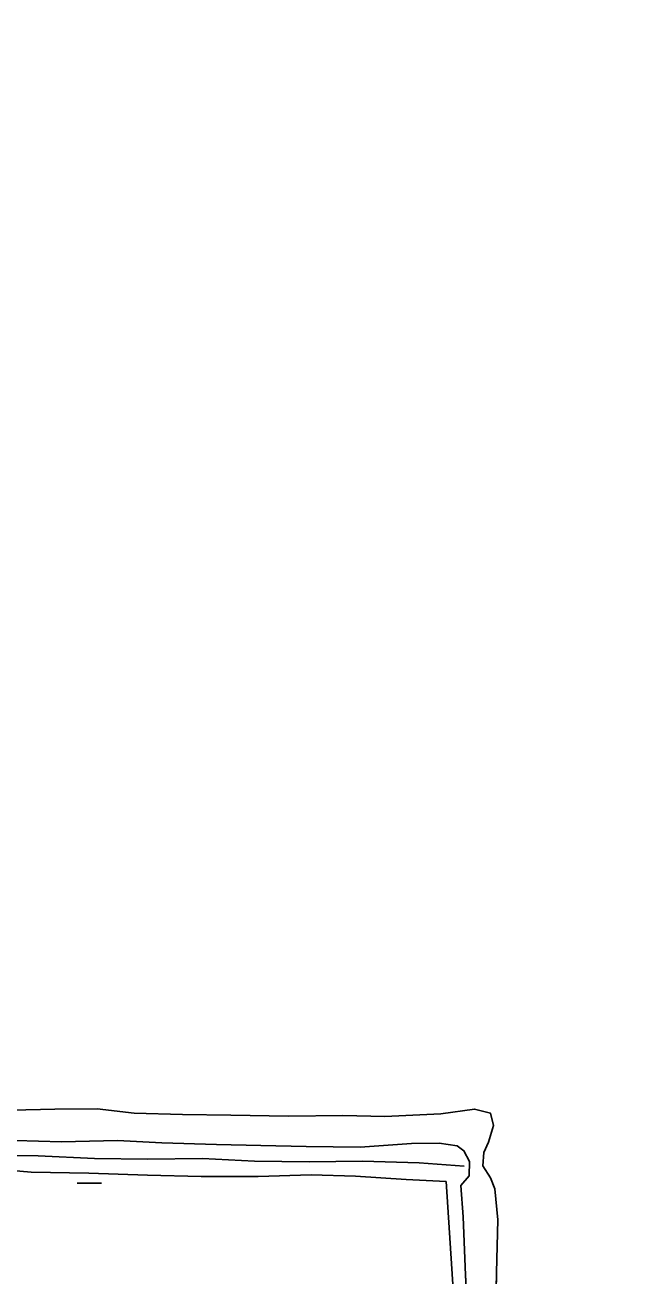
# Model space of a CAD drawing. Extents: x 3187622 to 3225504, y 800805 to 826213.
# Drawn here: x 3192477 to 3193075, y 820621 to 821855 of the extents above; entities that cross this region are included whole.
import ezdxf

# ---------------------------------------------------------------- set-up
doc = ezdxf.new("R2010")
doc.units = 0
for name, color, linetype in [('V-BORW-LINE', 7, 'Continuous'), ('V-ROAD-CNTR', 7, 'Continuous'), ('V-SITE-VEGE', 7, 'Continuous'), ('V-TOPO-SHOR', 7, 'Continuous'), ('V-WETL-SWMP', 7, 'Continuous')]:
    doc.layers.add(name, color=color, linetype=linetype)

msp = doc.modelspace()

# ---------------------------------------------------------------- linework, layer by layer
at = {"layer": 'V-BORW-LINE'}
msp.add_spline([(3193316.9, 822598.6), (3193335.2, 822540.6), (3193410.3, 822427.7), (3193431.9, 822364.3), (3193469.1, 822310), (3193521.5, 822255.9), (3193609.2, 822072.6), (3193646.8, 822019.2), (3193676.9, 821957.1), (3193720.8, 821903.1), (3193750, 821838.8), (3193830.2, 821730.3), (3193879.7, 821614.9), (3193980.5, 821434.8), (3194001.3, 821375.3), (3194045.6, 821322.9), (3194255.4, 820971.9), (3194278.3, 820910.6), (3194299.8, 820853), (3194335.6, 820798.4), (3194443.8, 820680.4), (3194483.4, 820494.4), (3194474.8, 820430), (3194362.4, 820338.7), (3194243.4, 820273.7), (3194115.5, 820232.8), (3193985.1, 820192.2), (3193871, 820096.9), (3193700.8, 819982), (3193642.2, 819950.8), (3193574.5, 819997.4), (3193482.7, 820109.4), (3193411.4, 820226.4), (3193461, 820288.3), (3193516, 820325.3), (3193569.4, 820370.5), (3193689.7, 820437.3), (3193809.3, 820477.2), (3193921.8, 820552.8), (3193973.7, 820602), (3193968.2, 820665.5), (3193943.7, 820740.3), (3193889.6, 820861.5), (3193818.7, 820974.4), (3193871.9, 821026.9), (3193893.2, 821093.5), (3193831.6, 821288.3), (3193762, 821415.9), (3193682.1, 821525.7), (3193580.7, 821633.2), (3193582.1, 821571.4), (3193675.7, 821399.4), (3193689.4, 821337.7), (3193683, 821270), (3193666, 821201.1), (3193594.8, 821238.9), (3193552.5, 821298.8), (3193499, 821351.2), (3193535.6, 821424), (3193485.3, 821613.1), (3193426.4, 821662.5), (3193356.9, 821777.8), (3193308.4, 821900.5), (3193294.3, 821963), (3193279.7, 822022.1), (3193265.1, 822081.6), (3193249.6, 822013.9), (3193262.2, 821951.7), (3193210.3, 822002.4), (3193038.4, 822236.4), (3192901.1, 822477.4), (3192892.6, 822538.2), (3192940.3, 822603.2), (3192988.9, 822662), (3193107.6, 822723.1), (3193158.6, 822772.1), (3193217.2, 822790.6), (3193249.5, 822765), (3193290.2, 822685.8), (3193316.9, 822598.6)], degree=3, dxfattribs=at)
at = {"layer": 'V-ROAD-CNTR'}
msp.add_lwpolyline([(3192437.1, 820739.5), (3192490.2, 820738.9), (3192545.9, 820736.5), (3192598, 820735.7), (3192652.4, 820736.3), (3192703.8, 820733.9), (3192757.5, 820733.1), (3192810.3, 820733.9), (3192866.2, 820732.1), (3192910.7, 820728.8)], dxfattribs=at)
at = {"layer": 'V-SITE-VEGE'}
for p, q in [((3192506.5, 820785.1), (3192463.9, 820784.1)), ((3192548.5, 820785.3), (3192506.5, 820785.1)), ((3192584.9, 820781.2), (3192548.5, 820785.3)), ((3192632.6, 820779.8), (3192584.9, 820781.2)), ((3192680.2, 820779.3), (3192632.6, 820779.8)), ((3192737.2, 820778), (3192680.2, 820779.3)), ((3192790.9, 820778.8), (3192737.2, 820778)), ((3192832.4, 820777.7), (3192790.9, 820778.8)), ((3192887.5, 820780.4), (3192832.4, 820777.7)), ((3192920.9, 820785.1), (3192887.5, 820780.4)), ((3192936.7, 820781), (3192920.9, 820785.1)), ((3192939.5, 820768.8), (3192936.7, 820781)), ((3192934.5, 820752.6), (3192939.5, 820768.8)), ((3192467.8, 820754.1), (3192513.1, 820753)), ((3192513.1, 820753), (3192568.4, 820754.3)), ((3192568.4, 820754.3), (3192612.2, 820751.7)), ((3192612.2, 820751.7), (3192666, 820750.2)), ((3192666, 820750.2), (3192710, 820749.1)), ((3192710, 820749.1), (3192754.5, 820748.3)), ((3192808, 820747.6), (3192858.6, 820751.1)), ((3192858.6, 820751.1), (3192885.9, 820751.5)), ((3192885.9, 820751.5), (3192903.8, 820749)), ((3192903.8, 820749), (3192910.3, 820744)), ((3192929.9, 820742.3), (3192934.5, 820752.6)), ((3192754.5, 820748.3), (3192808, 820747.6)), ((3192910.3, 820744), (3192915.9, 820733.6)), ((3192928.9, 820729.1), (3192929.9, 820742.3)), ((3192915.9, 820733.6), (3192915.4, 820719.3)), ((3192936.5, 820717.2), (3192928.9, 820729.1)), ((3192915.4, 820719.3), (3192907.3, 820709.7)), ((3192940.8, 820706.6), (3192936.5, 820717.2)), ((3192907.3, 820709.7), (3192909.5, 820679)), ((3192943.8, 820675.8), (3192940.8, 820706.6)), ((3192909.5, 820679), (3192912, 820621.3)), ((3192942.4, 820624), (3192943.8, 820675.8)), ((3192912, 820621.3), (3192915.3, 820556.7)), ((3192941.6, 820565.6), (3192942.4, 820624))]:
    msp.add_line(p, q, dxfattribs=at)
at = {"layer": 'V-TOPO-SHOR'}
for points in [[(3192463.9, 820784.1), (3192506.5, 820785.1), (3192548.5, 820785.3), (3192584.9, 820781.2), (3192632.6, 820779.8), (3192680.2, 820779.3), (3192737.2, 820778), (3192790.9, 820778.8), (3192832.4, 820777.7), (3192887.5, 820780.4), (3192920.9, 820785.1), (3192936.7, 820781), (3192939.5, 820768.8), (3192934.5, 820752.6), (3192929.9, 820742.3), (3192928.9, 820729.1), (3192936.5, 820717.2), (3192940.8, 820706.6), (3192943.8, 820675.8), (3192942.4, 820624), (3192941.6, 820565.6)], [(3192467.8, 820754.1), (3192513.1, 820753), (3192568.4, 820754.3), (3192612.2, 820751.7), (3192666, 820750.2), (3192710, 820749.1), (3192754.5, 820748.3), (3192808, 820747.6), (3192858.6, 820751.1), (3192885.9, 820751.5), (3192903.8, 820749), (3192910.3, 820744), (3192915.9, 820733.6), (3192915.4, 820719.3), (3192907.3, 820709.7), (3192909.5, 820679), (3192912, 820621.3), (3192915.3, 820556.7)]]:
    msp.add_lwpolyline(points, dxfattribs=at)
at = {"layer": 'V-WETL-SWMP'}
for p, q in [((3192430.1, 820727.8), (3192483.2, 820722.8)), ((3192483.2, 820722.8), (3192540.1, 820721.9)), ((3192528.6, 820712.1), (3192552.6, 820712)), ((3192540.1, 820721.9), (3192598, 820720)), ((3192598, 820720), (3192651, 820718.6)), ((3192651, 820718.6), (3192707.3, 820718.8)), ((3192707.3, 820718.8), (3192759.7, 820720.2)), ((3192759.7, 820720.2), (3192803.4, 820719.1)), ((3192803.4, 820719.1), (3192853.3, 820715.7)), ((3192853.3, 820715.7), (3192892.8, 820713.6)), ((3192892.8, 820713.6), (3192900, 820602.1))]:
    msp.add_line(p, q, dxfattribs=at)

doc.saveas('drawing.dxf')
